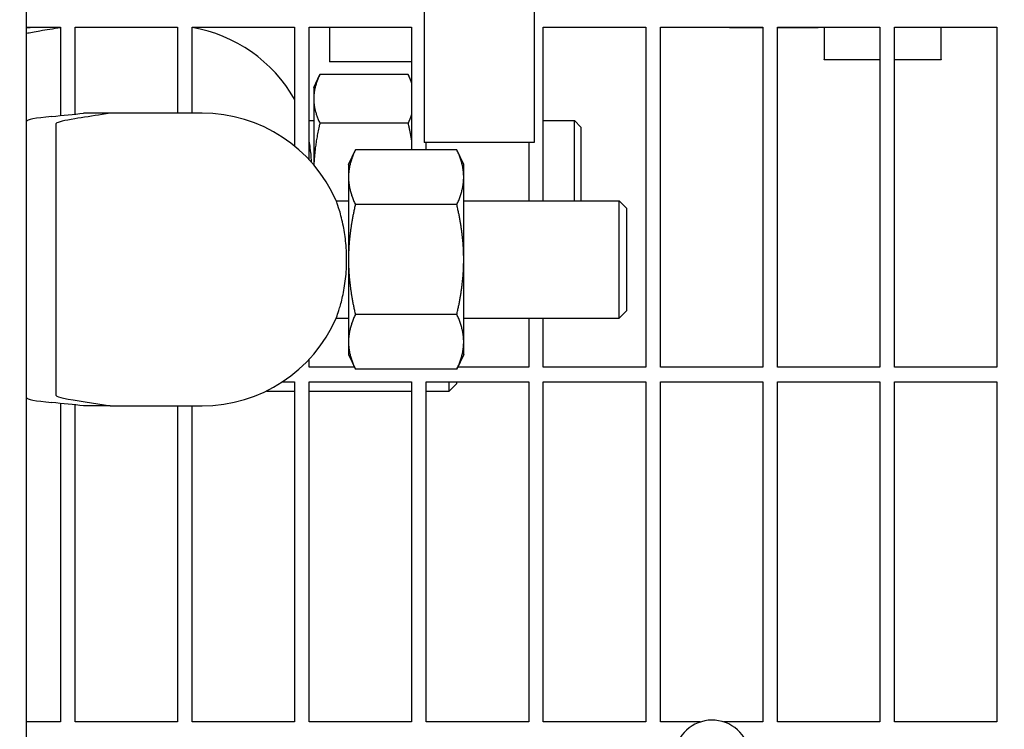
# Model space of a CAD drawing. Header units: inches. Extents: x 36 to 1719, y -84 to 1122.
# Tile 528 of 550: x 1040 to 1048, y 860 to 866. Entities that reach past the tile are written whole.
import ezdxf

# ---------------------------------------------------------------- set-up
doc = ezdxf.new("R2010")
doc.units = ezdxf.units.IN
doc.header["$LTSCALE"] = 48
doc.header["$MEASUREMENT"] = 0
doc.layers.add('Dimension (ANSI)', color=7, linetype='Continuous', lineweight=25)
doc.layers.add('Visible (ANSI)', color=7, linetype='Continuous', lineweight=30)
doc.styles.add('Note Text (ANSI)', font='tahoma.ttf')
doc.dimstyles.new('Architectural (ANSI)', dxfattribs={"dimscale": 48, "dimtxt": 0.125, "dimasz": 0.098425, "dimexe": 0.125, "dimexo": 0.0625, "dimgap": 0.031496, "dimtad": 0, "dimtih": 1, "dimtoh": 1, "dimdec": 4, "dimrnd": 1e-08, "dimzin": 3, "dimdsep": 46, "dimlunit": 4, "dimtxsty": 'Note Text (ANSI)', "dimcen": 0.09, "dimdle": 0.393701, "dimclrd": 256, "dimclre": 256, "dimclrt": 256, "dimadec": 0, "dimazin": 3, "dimtfac": 0.96, "dimtofl": 0, "dimtmove": 0, "dimatfit": 3, "dimfxl": 1, "dimfrac": 2, "dimtolj": 1, "dimtzin": 12, "dimlwd": -1, "dimlwe": -1, "dimarcsym": 0})

# ---------------------------------------------------------------- blocks, each defined once
blk = doc.blocks.new('*D17')
at = {"layer": 'Defpoints', "color": 0, "transparency": 16777216}
for p in [(1025.9177, 894.9914), (1025.9177, 762.9914), (1114.1195, 762.9914)]:
    blk.add_point(p, dxfattribs=at)
at = {"layer": 'Dimension (ANSI)', "transparency": 16777216}
for p, q in [((1028.9177, 894.9914), (1120.1195, 894.9914)), ((1114.1195, 890.267), (1114.1195, 833.6261)), ((1114.1195, 767.7158), (1114.1195, 824.3567)), ((1028.9177, 762.9914), (1120.1195, 762.9914))]:
    blk.add_line(p, q, dxfattribs=at)
for points in [[(1113.3321, 890.267), (1114.9069, 890.267), (1114.1195, 894.9914)], [(1113.3321, 767.7158), (1114.9069, 767.7158), (1114.1195, 762.9914)]]:
    blk.add_solid(points, dxfattribs=at)
at = {"layer": 'Dimension (ANSI)', "transparency": 16777216, "insert": (1104.0215, 832.1143), "char_height": 6, "attachment_point": 1, "style": 'Note Text (ANSI)'}
blk.add_mtext('\\A1;11\'-0"', dxfattribs=at)

msp = doc.modelspace()

# ---------------------------------------------------------------- linework, layer by layer
at = {"layer": 'Visible (ANSI)'}
for p, q in [((1039.64606, 858.8664), (1039.64606, 878.74131)), ((1043.04268, 872.5539), (1043.04268, 865.0539)), ((1043.98268, 872.5539), (1043.98268, 865.0539)), ((1039.64606, 866.04015), (1039.93518, 866.04015)), ((1039.93518, 866.04015), (1039.93518, 865.28303)), ((1040.06018, 865.2959), (1040.06018, 866.04015)), ((1040.06018, 866.04015), (1040.93518, 866.04015)), ((1040.93518, 866.04015), (1040.93518, 865.3039)), ((1041.06018, 865.3039), (1041.06018, 866.04015)), ((1041.06018, 866.04015), (1041.93518, 866.04015)), ((1041.93518, 866.04015), (1041.93518, 865.02332)), ((1042.06018, 864.90647), (1042.06018, 866.04015)), ((1042.06018, 866.04015), (1042.93518, 866.04015)), ((1042.23268, 866.04015), (1042.23268, 865.7439)), ((1042.93518, 866.04015), (1042.93518, 864.99209)), ((1044.06018, 864.5539), (1044.06018, 866.04015)), ((1044.06018, 866.04015), (1044.93518, 866.04015)), ((1044.93518, 866.04015), (1044.93518, 863.1339)), ((1045.06018, 863.1339), (1045.06018, 866.04015)), ((1045.06018, 866.04015), (1045.93518, 866.04015)), ((1045.65055, 866.0362), (1045.93518, 866.0362)), ((1045.93518, 866.04015), (1045.93518, 863.1339)), ((1046.06018, 863.1339), (1046.06018, 866.04015)), ((1046.06018, 866.04015), (1046.93518, 866.04015)), ((1046.06018, 866.0362), (1046.40581, 866.0362)), ((1046.45768, 866.04015), (1046.45768, 865.76354)), ((1046.93518, 866.04015), (1046.93518, 863.1339)), ((1047.06018, 863.1339), (1047.06018, 866.04015)), ((1047.06018, 866.04015), (1047.93518, 866.04015)), ((1047.45768, 865.76354), (1047.45768, 866.04015)), ((1047.93518, 866.04015), (1047.93518, 863.1339)), ((1042.93518, 865.7439), (1042.23268, 865.7439)), ((1046.45768, 865.75941), (1046.45768, 865.76354)), ((1046.93518, 865.75941), (1046.45768, 865.75941)), ((1047.45768, 865.75941), (1047.06018, 865.75941)), ((1047.45768, 865.76354), (1047.45768, 865.75941)), ((1042.09945, 865.5229), (1042.15118, 865.63382)), ((1042.90659, 865.63413), (1042.15132, 865.63413)), ((1042.93518, 865.5728), (1042.90673, 865.63382)), ((1042.09945, 865.5229), (1042.09945, 865.42634)), ((1042.09945, 865.42634), (1042.09945, 864.86231)), ((1040.35912, 865.3039), (1040.1328, 865.3039)), ((1040.89606, 865.3039), (1040.35912, 865.3039)), ((1041.14606, 865.3039), (1040.89606, 865.3039)), ((1042.06018, 865.2414), (1042.09945, 865.2414)), ((1044.06018, 865.2414), (1044.32515, 865.2414)), ((1044.32515, 864.5539), (1044.32515, 865.2414)), ((1044.3807, 865.18584), (1044.32515, 865.2414)), ((1039.89606, 865.20685), (1039.89606, 864.86689)), ((1042.90659, 865.21856), (1042.15132, 865.21856)), ((1044.3807, 865.18584), (1044.3807, 864.5539)), ((1042.39606, 864.8664), (1042.45467, 864.99209)), ((1043.32144, 864.99209), (1042.45467, 864.99209)), ((1043.98268, 865.0539), (1043.04268, 865.0539)), ((1043.06018, 864.99209), (1043.06018, 865.0539)), ((1043.38006, 864.8664), (1043.32144, 864.99209)), ((1043.93518, 865.0539), (1043.93518, 864.5539)), ((1039.89606, 864.86689), (1039.89606, 863.24091)), ((1042.39606, 864.8664), (1042.39606, 864.75754)), ((1043.38006, 864.75754), (1043.38006, 864.8664)), ((1042.39606, 864.75754), (1042.39606, 864.0539)), ((1043.38006, 864.0539), (1043.38006, 864.75754)), ((1042.2917, 864.5539), (1042.39606, 864.5539)), ((1043.32144, 864.52299), (1042.45467, 864.52299)), ((1043.38006, 864.5539), (1044.70856, 864.5539)), ((1044.70856, 863.5539), (1044.70856, 864.5539)), ((1044.77106, 864.4914), (1044.70856, 864.5539)), ((1044.77106, 864.4914), (1044.77106, 863.6164)), ((1042.39606, 864.0539), (1042.39606, 863.35025)), ((1043.38006, 863.35025), (1043.38006, 864.0539)), ((1042.2917, 863.5539), (1042.39606, 863.5539)), ((1043.32144, 863.5848), (1042.45467, 863.5848)), ((1043.38006, 863.5539), (1044.70856, 863.5539)), ((1043.93518, 863.5539), (1043.93518, 863.1339)), ((1044.06018, 863.1339), (1044.06018, 863.5539)), ((1044.77106, 863.6164), (1044.70856, 863.5539)), ((1042.39606, 863.35025), (1042.39606, 863.2414)), ((1043.38006, 863.2414), (1043.38006, 863.35025)), ((1039.89606, 863.24091), (1039.89606, 862.90095)), ((1042.39606, 863.2414), (1042.45467, 863.1157)), ((1043.38006, 863.2414), (1043.32144, 863.1157)), ((1042.06018, 863.1339), (1042.06018, 863.20133)), ((1042.44618, 863.1339), (1042.06018, 863.1339)), ((1043.93518, 863.1339), (1043.32993, 863.1339)), ((1044.93518, 863.1339), (1044.06018, 863.1339)), ((1045.93518, 863.1339), (1045.06018, 863.1339)), ((1046.93518, 863.1339), (1046.06018, 863.1339)), ((1047.93518, 863.1339), (1047.06018, 863.1339)), ((1043.32144, 863.1157), (1042.45467, 863.1157)), ((1041.83197, 863.0089), (1041.93518, 863.0089)), ((1041.93518, 863.0089), (1041.93518, 860.10265)), ((1042.06018, 860.10265), (1042.06018, 863.0089)), ((1042.06018, 863.0089), (1042.93518, 863.0089)), ((1042.93518, 863.0089), (1042.93518, 860.10265)), ((1043.06018, 860.10265), (1043.06018, 863.0089)), ((1043.06018, 863.0089), (1043.93518, 863.0089)), ((1043.25641, 862.9289), (1043.25641, 863.0089)), ((1043.31891, 862.9914), (1043.25641, 862.9289)), ((1043.31891, 863.0089), (1043.31891, 862.9914)), ((1043.93518, 863.0089), (1043.93518, 860.10265)), ((1044.06018, 860.10265), (1044.06018, 863.0089)), ((1044.06018, 863.0089), (1044.93518, 863.0089)), ((1044.93518, 863.0089), (1044.93518, 860.10265)), ((1045.06018, 860.10265), (1045.06018, 863.0089)), ((1045.06018, 863.0089), (1045.93518, 863.0089)), ((1045.93518, 863.0089), (1045.93518, 860.10265)), ((1046.06018, 860.10265), (1046.06018, 863.0089)), ((1046.06018, 863.0089), (1046.93518, 863.0089)), ((1046.93518, 863.0089), (1046.93518, 860.10265)), ((1047.06018, 860.10265), (1047.06018, 863.0089)), ((1047.06018, 863.0089), (1047.93518, 863.0089)), ((1047.93518, 863.0089), (1047.93518, 860.10265)), ((1041.69891, 862.9289), (1041.69891, 862.93281)), ((1041.69891, 862.9289), (1041.93518, 862.9289)), ((1042.06018, 862.9289), (1042.93518, 862.9289)), ((1043.06018, 862.9289), (1043.25641, 862.9289)), ((1039.93518, 862.82477), (1039.93518, 860.10265)), ((1040.06018, 860.10265), (1040.06018, 862.81189)), ((1040.35912, 862.8039), (1040.1328, 862.8039)), ((1040.35912, 862.8039), (1040.89606, 862.8039)), ((1040.89606, 862.8039), (1041.14606, 862.8039)), ((1040.93518, 862.8039), (1040.93518, 860.10265)), ((1041.06018, 860.10265), (1041.06018, 862.8039)), ((1039.93518, 860.10265), (1039.64606, 860.10265)), ((1040.93518, 860.10265), (1040.06018, 860.10265)), ((1041.93518, 860.10265), (1041.06018, 860.10265)), ((1042.93518, 860.10265), (1042.06018, 860.10265)), ((1043.93518, 860.10265), (1043.06018, 860.10265)), ((1044.93518, 860.10265), (1044.06018, 860.10265)), ((1045.4012, 860.10265), (1045.06018, 860.10265)), ((1045.93518, 860.10265), (1045.60292, 860.10265)), ((1046.93518, 860.10265), (1046.06018, 860.10265)), ((1047.93518, 860.10265), (1047.06018, 860.10265))]:
    msp.add_line(p, q, dxfattribs=at)
for centre, radius, start, end in [((1040.84945, 864.8039), 1.25, 29.705632, 80.294569), ((1041.14606, 864.0539), 1.25, 23.578178, 90), ((1041.14606, 864.0539), 1.25, 270, 336.421822), ((1045.50206, 859.79369), 0.325, 350.661127, 158.822474)]:
    msp.add_arc(centre, radius, start, end, dxfattribs=at)
for centre, major_axis, start_param, end_param in [((1030.94945, 866.2338), (9.65, 0), 5.8349249, 5.8502082), ((1041.64606, 865.2327), (2, 0), 2.6741063, 3.1415927), ((1031.24606, 865.4838), (-9.65, 0), 2.6741063, 2.7411956), ((1041.64606, 862.8751), (-2, 0), 0, 0.4674864), ((1031.24606, 862.62399), (9.65, 0), 0.400397, 0.4674864)]:
    msp.add_ellipse(centre, major_axis=major_axis, ratio=0.0478289, start_param=start_param, end_param=end_param, dxfattribs=at)
for points, knots in [([(1039.93518, 866.03303), (1039.87517, 866.02375), (1039.81416, 866.0147), (1039.71549, 865.99828), (1039.6751, 865.99076), (1039.64607, 865.98331)], [18.3452028, 18.3452028, 18.3452028, 18.3452028, 19.8303619, 19.8303619, 21.0915406, 21.0915406, 21.0915406, 21.0915406]), ([(1040.35912, 865.3039), (1040.33747, 865.30002), (1040.31445, 865.29616), (1040.21293, 865.27976), (1040.12841, 865.26763), (1039.97549, 865.24219), (1039.90964, 865.22864), (1039.89792, 865.21535)], [17.2488301, 17.2488301, 17.2488301, 17.2488301, 17.8549099, 17.8549099, 19.8305901, 19.8305901, 22.111289, 22.111289, 22.111289, 22.111289]), ([(1042.08142, 864.88311), (1042.08112, 864.88871), (1042.08079, 864.89429), (1042.078, 864.9373), (1042.0742, 864.97364), (1042.06659, 865.02802), (1042.06349, 865.04713), (1042.06017, 865.06547)], [-1.81429157, -1.81429157, -1.81429157, -1.81429157, -1.77097383, -1.77097383, -1.47957888, -1.47957888, -1.31306902, -1.31306902, -1.31306902, -1.31306902]), ([(1042.2917, 863.5539), (1042.2917, 863.5539), (1042.29429, 863.5607), (1042.30417, 863.58862), (1042.3118, 863.61086), (1042.32978, 863.67115), (1042.34017, 863.7101), (1042.35914, 863.80115), (1042.36752, 863.85308), (1042.37568, 863.93578), (1042.37766, 863.96355), (1042.37968, 864.01182), (1042.38012, 864.03203), (1042.38016, 864.07213), (1042.37978, 864.09195), (1042.37795, 864.13892), (1042.37615, 864.16582), (1042.36881, 864.24402), (1042.36139, 864.29289), (1042.34227, 864.39016), (1042.33014, 864.43573), (1042.3088, 864.50667), (1042.29984, 864.53162), (1042.2929, 864.55071), (1042.29173, 864.55391), (1042.29173, 864.55391)], [-8.0628588, -8.0628588, -8.0628588, -8.0628588, -7.6997036, -7.6997036, -7.3009728, -7.3009728, -6.8679199, -6.8679199, -6.4231307, -6.4231307, -6.2064676, -6.2064676, -6.0521412, -6.0521412, -5.9009195, -5.9009195, -5.6915643, -5.6915643, -5.2782885, -5.2782885, -4.7802616, -4.7802616, -4.2826204, -4.2826204, -4.0319916, -4.0319916, -4.0319916, -4.0319916]), ([(1039.89792, 862.89244), (1039.90459, 862.88487), (1039.92874, 862.87732), (1040.05504, 862.84905), (1040.22992, 862.82704), (1040.35912, 862.8039)], [0.2209506, 0.2209506, 0.2209506, 0.2209506, 1.4278888, 1.4278888, 4.8342922, 4.8342922, 4.8342922, 4.8342922])]:
    msp.add_open_spline(points, degree=3, knots=knots, dxfattribs=at)
for points, weights in [([(1045.64704, 866.04015), (1045.64876, 866.03818), (1045.65055, 866.0362)], [1.00243765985, 1.00126070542, 1]), ([(1046.40581, 866.0362), (1046.4076, 866.03818), (1046.40932, 866.04015)], [1, 1.00126070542, 1.00243765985]), ([(1042.15132, 865.63413), (1042.09945, 865.52278), (1042.09945, 865.42634)], [1, 1.0379548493, 1]), ([(1042.15118, 865.63382), (1042.15125, 865.63398), (1042.15132, 865.63413)], [1.00009950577, 1.00004981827, 1]), ([(1042.93518, 865.56274), (1042.92385, 865.59707), (1042.90659, 865.63413)], [1.0166425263, 1.0123208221, 1]), ([(1042.90659, 865.63413), (1042.90666, 865.63398), (1042.90673, 865.63382)], [1, 1.00004981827, 1.00009950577]), ([(1042.09945, 865.42634), (1042.09945, 865.32991), (1042.15132, 865.21856)], [1, 1.0379548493, 1]), ([(1042.90659, 865.21856), (1042.92385, 865.25562), (1042.93518, 865.28994)], [1, 1.0123208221, 1.0166425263]), ([(1042.15132, 865.21856), (1042.10672, 865.02725), (1042.10053, 864.86104)], [1, 1.03246718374, 1.00938847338]), ([(1042.93518, 865.07594), (1042.92385, 865.14451), (1042.90659, 865.21856)], [1.0166425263, 1.0123208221, 1]), ([(1042.45467, 864.99209), (1042.39606, 864.8664), (1042.39606, 864.75754)], [1, 1.0379548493, 1]), ([(1043.38006, 864.75754), (1043.38006, 864.8664), (1043.32144, 864.99209)], [1, 1.0379548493, 1]), ([(1042.39606, 864.75754), (1042.39606, 864.64869), (1042.45467, 864.52299)], [1, 1.0379548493, 1]), ([(1043.32144, 864.52299), (1043.38006, 864.64869), (1043.38006, 864.75754)], [1, 1.0379548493, 1]), ([(1042.45467, 864.52299), (1042.39606, 864.27161), (1042.39606, 864.0539)], [1, 1.0379548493, 1]), ([(1043.38006, 864.0539), (1043.38006, 864.27161), (1043.32144, 864.52299)], [1, 1.0379548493, 1]), ([(1042.39606, 864.0539), (1042.39606, 863.83619), (1042.45467, 863.5848)], [1, 1.0379548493, 1]), ([(1043.32144, 863.5848), (1043.38006, 863.83619), (1043.38006, 864.0539)], [1, 1.0379548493, 1]), ([(1042.45467, 863.5848), (1042.39606, 863.45911), (1042.39606, 863.35025)], [1, 1.0379548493, 1]), ([(1043.38006, 863.35025), (1043.38006, 863.45911), (1043.32144, 863.5848)], [1, 1.0379548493, 1]), ([(1042.39606, 863.35025), (1042.39606, 863.2414), (1042.45467, 863.1157)], [1, 1.0379548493, 1]), ([(1043.32144, 863.1157), (1043.38006, 863.2414), (1043.38006, 863.35025)], [1, 1.0379548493, 1])]:
    msp.add_rational_spline(points, weights, degree=2, dxfattribs=at)
for points in [[(1039.89792, 865.21535), (1039.89664, 865.2139), (1039.89606, 865.21107), (1039.89606, 865.20685)], [(1039.89606, 862.90095), (1039.89606, 862.89673), (1039.89663, 862.89389), (1039.89792, 862.89244)]]:
    msp.add_open_spline(points, degree=3, dxfattribs=at)

# ---------------------------------------------------------------- dimensions: what is measured, and where the dimension line sits
at = {"layer": 'Dimension (ANSI)'}
dim = msp.add_linear_dim(base=(1114.11953, 762.9914), p1=(1025.91768, 894.9914), p2=(1025.91768, 762.9914), angle=90, dimstyle='Architectural (ANSI)', override={"dimgap": 0.031496, "dimdec": 4, "dimlfac": 1, "dimtol": 0, "dimlim": 0, "dimtp": 0, "dimtm": 0, "dimtdec": 2, "dimatfit": 1}, dxfattribs=at)
dim.commit()
dim.dimension.update_dxf_attribs({"geometry": '*D17', "text_midpoint": (1114.11953, 828.9914), "dimtype": 160})

doc.saveas('drawing.dxf')
